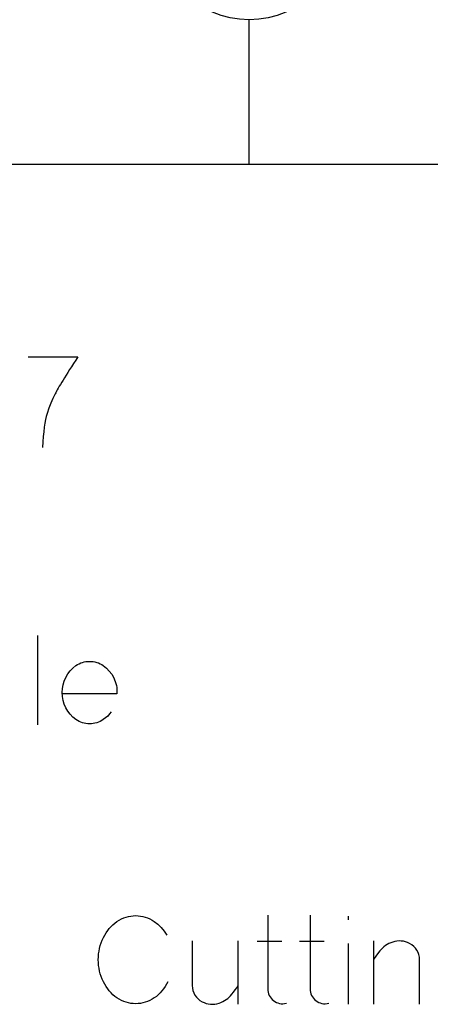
# Model space of a CAD drawing. Header units: inches. Extents: x 1880 to 2363, y -453 to -54.
# Tile 556 of 656: x 1904.526 to 1904.664, y -68.223 to -67.893. Entities that reach past the tile are written whole.
import ezdxf

# ---------------------------------------------------------------- set-up
doc = ezdxf.new("R2010")
doc.units = ezdxf.units.IN
doc.header["$LTSCALE"] = 0.5
doc.header["$MEASUREMENT"] = 0
doc.layers.add('APP-M-S', color=30, linetype='Continuous')

msp = doc.modelspace()

# ---------------------------------------------------------------- linework, layer by layer
at = {"color": 7, "linetype": 'Continuous'}
for p, q in [((1904.5292, -68.00575), (1904.54586, -68.00575)), ((1904.5444, -68.00799), (1904.54372, -68.00903)), ((1904.54511, -68.00689), (1904.5444, -68.00799)), ((1904.54586, -68.00575), (1904.54511, -68.00689)), ((1904.54191, -68.01187), (1904.54138, -68.01272)), ((1904.54248, -68.01098), (1904.54191, -68.01187)), ((1904.54308, -68.01003), (1904.54248, -68.01098)), ((1904.54372, -68.00903), (1904.54308, -68.01003)), ((1904.54, -68.01497), (1904.53961, -68.01562)), ((1904.54042, -68.01427), (1904.54, -68.01497)), ((1904.54089, -68.01352), (1904.54042, -68.01427)), ((1904.54138, -68.01272), (1904.54089, -68.01352)), ((1904.53819, -68.01818), (1904.53743, -68.01969)), ((1904.5384, -68.01776), (1904.53819, -68.01818)), ((1904.53866, -68.0173), (1904.5384, -68.01776)), ((1904.53894, -68.01678), (1904.53866, -68.0173)), ((1904.53926, -68.01623), (1904.53894, -68.01678)), ((1904.53961, -68.01562), (1904.53926, -68.01623)), ((1904.53674, -68.0213), (1904.53611, -68.02299)), ((1904.53743, -68.01969), (1904.53674, -68.0213)), ((1904.53554, -68.02477), (1904.53526, -68.02572)), ((1904.53611, -68.02299), (1904.53554, -68.02477)), ((1904.53478, -68.02803), (1904.53458, -68.02937)), ((1904.53501, -68.02681), (1904.53478, -68.02803)), ((1904.53526, -68.02572), (1904.53501, -68.02681)), ((1904.5344, -68.03085), (1904.53424, -68.03247)), ((1904.53458, -68.02937), (1904.5344, -68.03085)), ((1904.53409, -68.03425), (1904.53396, -68.03616)), ((1904.53424, -68.03247), (1904.53409, -68.03425)), ((1904.53226, -68.09923), (1904.53226, -68.12919)), ((1904.54795, -68.10813), (1904.54854, -68.10802)), ((1904.54854, -68.10802), (1904.54914, -68.10795)), ((1904.54914, -68.10795), (1904.54975, -68.10793)), ((1904.54975, -68.10793), (1904.55037, -68.10795)), ((1904.55037, -68.10795), (1904.55098, -68.10802)), ((1904.55098, -68.10802), (1904.55157, -68.10813)), ((1904.54246, -68.11217), (1904.54325, -68.11112)), ((1904.54325, -68.11112), (1904.54416, -68.11018)), ((1904.54416, -68.11018), (1904.5452, -68.10934)), ((1904.5452, -68.10934), (1904.54572, -68.10901)), ((1904.54572, -68.10901), (1904.54626, -68.10872)), ((1904.54626, -68.10872), (1904.54681, -68.10848)), ((1904.54681, -68.10848), (1904.54737, -68.10828)), ((1904.54737, -68.10828), (1904.54795, -68.10813)), ((1904.55157, -68.10813), (1904.55215, -68.10828)), ((1904.55215, -68.10828), (1904.55272, -68.10848)), ((1904.55272, -68.10848), (1904.55328, -68.10872)), ((1904.55328, -68.10872), (1904.55382, -68.10901)), ((1904.55382, -68.10901), (1904.55436, -68.10934)), ((1904.55436, -68.10934), (1904.55543, -68.1102)), ((1904.55543, -68.1102), (1904.55637, -68.11118)), ((1904.55637, -68.11118), (1904.55718, -68.11226)), ((1904.5409, -68.11579), (1904.54128, -68.11454)), ((1904.54128, -68.11454), (1904.5418, -68.11332)), ((1904.5418, -68.11332), (1904.54246, -68.11217)), ((1904.55718, -68.11226), (1904.55786, -68.11346)), ((1904.55786, -68.11346), (1904.55814, -68.11409)), ((1904.55814, -68.11409), (1904.55839, -68.11473)), ((1904.5406, -68.11841), (1904.54068, -68.11708)), ((1904.54068, -68.11708), (1904.5409, -68.11579)), ((1904.55839, -68.11473), (1904.55858, -68.11539)), ((1904.55858, -68.11539), (1904.55873, -68.11605)), ((1904.55873, -68.11605), (1904.55884, -68.11672)), ((1904.55884, -68.11672), (1904.55891, -68.1174)), ((1904.55891, -68.1174), (1904.55893, -68.11809)), ((1904.54068, -68.11974), (1904.5406, -68.11841)), ((1904.55891, -68.11879), (1904.54068, -68.11879)), ((1904.5409, -68.12103), (1904.54068, -68.11974)), ((1904.54128, -68.12229), (1904.5409, -68.12103)), ((1904.55893, -68.11809), (1904.55891, -68.11879)), ((1904.5418, -68.12351), (1904.54128, -68.12229)), ((1904.54246, -68.12466), (1904.5418, -68.12351)), ((1904.54325, -68.1257), (1904.54246, -68.12466)), ((1904.54416, -68.12665), (1904.54325, -68.1257)), ((1904.5452, -68.12749), (1904.54416, -68.12665)), ((1904.54572, -68.12782), (1904.5452, -68.12749)), ((1904.54626, -68.12811), (1904.54572, -68.12782)), ((1904.55382, -68.12782), (1904.55328, -68.12811)), ((1904.55436, -68.12749), (1904.55382, -68.12782)), ((1904.55512, -68.12692), (1904.55436, -68.12749)), ((1904.55583, -68.12629), (1904.55512, -68.12692)), ((1904.55646, -68.1256), (1904.55583, -68.12629)), ((1904.55701, -68.12484), (1904.55646, -68.1256)), ((1904.54681, -68.12835), (1904.54626, -68.12811)), ((1904.54737, -68.12855), (1904.54681, -68.12835)), ((1904.54795, -68.1287), (1904.54737, -68.12855)), ((1904.54854, -68.12881), (1904.54795, -68.1287)), ((1904.54914, -68.12888), (1904.54854, -68.12881)), ((1904.54975, -68.1289), (1904.54914, -68.12888)), ((1904.55037, -68.12888), (1904.54975, -68.1289)), ((1904.55098, -68.12881), (1904.55037, -68.12888)), ((1904.55157, -68.1287), (1904.55098, -68.12881)), ((1904.55215, -68.12855), (1904.55157, -68.1287)), ((1904.55272, -68.12835), (1904.55215, -68.12855)), ((1904.55328, -68.12811), (1904.55272, -68.12835)), ((1904.56121, -68.19405), (1904.56199, -68.19377)), ((1904.56199, -68.19377), (1904.56277, -68.19356)), ((1904.56277, -68.19356), (1904.56357, -68.19341)), ((1904.56357, -68.19341), (1904.56439, -68.19332)), ((1904.56439, -68.19332), (1904.56521, -68.19329)), ((1904.56521, -68.19329), (1904.56603, -68.19332)), ((1904.56603, -68.19332), (1904.56684, -68.19341)), ((1904.56684, -68.19341), (1904.56764, -68.19356)), ((1904.56764, -68.19356), (1904.56843, -68.19377)), ((1904.56843, -68.19377), (1904.56921, -68.19405)), ((1904.60946, -68.19308), (1904.60946, -68.21786)), ((1904.62366, -68.19308), (1904.62366, -68.21786)), ((1904.63641, -68.19346), (1904.63641, -68.19474)), ((1904.55638, -68.19759), (1904.55697, -68.19693)), ((1904.55697, -68.19693), (1904.55759, -68.19632)), ((1904.55759, -68.19632), (1904.55825, -68.19576)), ((1904.55825, -68.19576), (1904.55895, -68.19524)), ((1904.55895, -68.19524), (1904.55969, -68.19478)), ((1904.55969, -68.19478), (1904.56044, -68.19439)), ((1904.56044, -68.19439), (1904.56121, -68.19405)), ((1904.56921, -68.19405), (1904.56997, -68.19439)), ((1904.56997, -68.19439), (1904.57072, -68.19478)), ((1904.57072, -68.19478), (1904.57146, -68.19524)), ((1904.57146, -68.19524), (1904.57267, -68.1962)), ((1904.57267, -68.1962), (1904.57376, -68.19729)), ((1904.55439, -68.20067), (1904.55484, -68.19983)), ((1904.55484, -68.19983), (1904.55532, -68.19904)), ((1904.55532, -68.19904), (1904.55583, -68.19829)), ((1904.55583, -68.19829), (1904.55638, -68.19759)), ((1904.57376, -68.19729), (1904.57475, -68.19852)), ((1904.57475, -68.19852), (1904.57561, -68.19988)), ((1904.55312, -68.20426), (1904.55336, -68.20334)), ((1904.55336, -68.20334), (1904.55365, -68.20244)), ((1904.55365, -68.20244), (1904.55399, -68.20154)), ((1904.55399, -68.20154), (1904.55439, -68.20067)), ((1904.58416, -68.20178), (1904.58416, -68.21678)), ((1904.59958, -68.22304), (1904.59958, -68.20178)), ((1904.6059, -68.20183), (1904.61423, -68.20183)), ((1904.6201, -68.20183), (1904.62843, -68.20183)), ((1904.63641, -68.20262), (1904.63641, -68.22304)), ((1904.64496, -68.20178), (1904.64496, -68.22304)), ((1904.64843, -68.20373), (1904.64793, -68.20416)), ((1904.64896, -68.20334), (1904.64843, -68.20373)), ((1904.64951, -68.20298), (1904.64896, -68.20334)), ((1904.65009, -68.20267), (1904.64951, -68.20298)), ((1904.6507, -68.2024), (1904.65009, -68.20267)), ((1904.65134, -68.20216), (1904.6507, -68.2024)), ((1904.65204, -68.20196), (1904.65134, -68.20216)), ((1904.65276, -68.20184), (1904.65204, -68.20196)), ((1904.65348, -68.20179), (1904.65276, -68.20184)), ((1904.65421, -68.20181), (1904.65348, -68.20179)), ((1904.65494, -68.2019), (1904.65421, -68.20181)), ((1904.65565, -68.20206), (1904.65494, -68.2019)), ((1904.65634, -68.2023), (1904.65565, -68.20206)), ((1904.65701, -68.20262), (1904.65634, -68.2023)), ((1904.65774, -68.20307), (1904.65701, -68.20262)), ((1904.65839, -68.20359), (1904.65774, -68.20307)), ((1904.65895, -68.2042), (1904.65839, -68.20359)), ((1904.55269, -68.20808), (1904.55271, -68.20711)), ((1904.55271, -68.20711), (1904.5528, -68.20614)), ((1904.5528, -68.20614), (1904.55293, -68.20519)), ((1904.55293, -68.20519), (1904.55312, -68.20426)), ((1904.64597, -68.20653), (1904.64496, -68.20804)), ((1904.64702, -68.20514), (1904.64597, -68.20653)), ((1904.64746, -68.20463), (1904.64702, -68.20514)), ((1904.64793, -68.20416), (1904.64746, -68.20463)), ((1904.65943, -68.20488), (1904.65895, -68.2042)), ((1904.65983, -68.20561), (1904.65943, -68.20488)), ((1904.66012, -68.20638), (1904.65983, -68.20561)), ((1904.6603, -68.20719), (1904.66012, -68.20638)), ((1904.55271, -68.20905), (1904.55269, -68.20808)), ((1904.5528, -68.21001), (1904.55271, -68.20905)), ((1904.55293, -68.21095), (1904.5528, -68.21001)), ((1904.66037, -68.20804), (1904.6603, -68.20719)), ((1904.66037, -68.22304), (1904.66037, -68.20804)), ((1904.55312, -68.21187), (1904.55293, -68.21095)), ((1904.55336, -68.21279), (1904.55312, -68.21187)), ((1904.55365, -68.2137), (1904.55336, -68.21279)), ((1904.55399, -68.21458), (1904.55365, -68.2137)), ((1904.55439, -68.21546), (1904.55399, -68.21458)), ((1904.55484, -68.2163), (1904.55439, -68.21546)), ((1904.55532, -68.21709), (1904.55484, -68.2163)), ((1904.55583, -68.21783), (1904.55532, -68.21709)), ((1904.57509, -68.21708), (1904.57458, -68.21782)), ((1904.57557, -68.21629), (1904.57509, -68.21708)), ((1904.57602, -68.21546), (1904.57557, -68.21629)), ((1904.58416, -68.21678), (1904.58424, -68.21763)), ((1904.59907, -68.21752), (1904.59958, -68.21678)), ((1904.55638, -68.21853), (1904.55583, -68.21783)), ((1904.55697, -68.21919), (1904.55638, -68.21853)), ((1904.55759, -68.21981), (1904.55697, -68.21919)), ((1904.55825, -68.22037), (1904.55759, -68.21981)), ((1904.55895, -68.22089), (1904.55825, -68.22037)), ((1904.57217, -68.22037), (1904.57146, -68.22089)), ((1904.57283, -68.2198), (1904.57217, -68.22037)), ((1904.57345, -68.21919), (1904.57283, -68.2198)), ((1904.57403, -68.21853), (1904.57345, -68.21919)), ((1904.57458, -68.21782), (1904.57403, -68.21853)), ((1904.58424, -68.21763), (1904.58442, -68.21845)), ((1904.58442, -68.21845), (1904.58469, -68.21922)), ((1904.58469, -68.21922), (1904.58508, -68.21996)), ((1904.58508, -68.21996), (1904.58555, -68.22063)), ((1904.59656, -68.22062), (1904.59703, -68.22015)), ((1904.59703, -68.22015), (1904.59747, -68.21964)), ((1904.59747, -68.21964), (1904.59803, -68.21894)), ((1904.59803, -68.21894), (1904.59857, -68.21824)), ((1904.59857, -68.21824), (1904.59907, -68.21752)), ((1904.60946, -68.21786), (1904.60949, -68.21844)), ((1904.60949, -68.21844), (1904.60959, -68.219)), ((1904.60959, -68.219), (1904.60975, -68.21954)), ((1904.60975, -68.21954), (1904.60996, -68.22006)), ((1904.60996, -68.22006), (1904.61024, -68.22056)), ((1904.62366, -68.21786), (1904.62369, -68.21844)), ((1904.62369, -68.21844), (1904.62379, -68.219)), ((1904.62379, -68.219), (1904.62394, -68.21954)), ((1904.62394, -68.21954), (1904.62416, -68.22006)), ((1904.62416, -68.22006), (1904.62443, -68.22056)), ((1904.55969, -68.22135), (1904.55895, -68.22089)), ((1904.56044, -68.22174), (1904.55969, -68.22135)), ((1904.56121, -68.22208), (1904.56044, -68.22174)), ((1904.56199, -68.22235), (1904.56121, -68.22208)), ((1904.56277, -68.22256), (1904.56199, -68.22235)), ((1904.56357, -68.22272), (1904.56277, -68.22256)), ((1904.56439, -68.22281), (1904.56357, -68.22272)), ((1904.56521, -68.22284), (1904.56439, -68.22281)), ((1904.56603, -68.22281), (1904.56521, -68.22284)), ((1904.56684, -68.22272), (1904.56603, -68.22281)), ((1904.56764, -68.22256), (1904.56684, -68.22272)), ((1904.56843, -68.22235), (1904.56764, -68.22256)), ((1904.56921, -68.22208), (1904.56843, -68.22235)), ((1904.56997, -68.22174), (1904.56921, -68.22208)), ((1904.57072, -68.22135), (1904.56997, -68.22174)), ((1904.57146, -68.22089), (1904.57072, -68.22135)), ((1904.58555, -68.22063), (1904.58611, -68.22123)), ((1904.58611, -68.22123), (1904.58675, -68.22174)), ((1904.58675, -68.22174), (1904.58748, -68.22217)), ((1904.58748, -68.22217), (1904.58815, -68.22249)), ((1904.58815, -68.22249), (1904.58884, -68.22273)), ((1904.58884, -68.22273), (1904.58955, -68.2229)), ((1904.58955, -68.2229), (1904.59027, -68.223)), ((1904.59027, -68.223), (1904.59101, -68.22302)), ((1904.59101, -68.22302), (1904.59173, -68.22297)), ((1904.59173, -68.22297), (1904.59245, -68.22284)), ((1904.59245, -68.22284), (1904.59316, -68.22263)), ((1904.59316, -68.22263), (1904.59379, -68.22239)), ((1904.59379, -68.22239), (1904.5944, -68.22211)), ((1904.5944, -68.22211), (1904.59499, -68.2218)), ((1904.59499, -68.2218), (1904.59554, -68.22145)), ((1904.59554, -68.22145), (1904.59607, -68.22105)), ((1904.59607, -68.22105), (1904.59656, -68.22062)), ((1904.61024, -68.22056), (1904.61057, -68.22101)), ((1904.61057, -68.22101), (1904.61096, -68.22143)), ((1904.61096, -68.22143), (1904.61141, -68.2218)), ((1904.61141, -68.2218), (1904.61188, -68.22213)), ((1904.61188, -68.22213), (1904.61238, -68.22239)), ((1904.61238, -68.22239), (1904.61289, -68.2226)), ((1904.61289, -68.2226), (1904.61344, -68.22275)), ((1904.61344, -68.22275), (1904.614, -68.22284)), ((1904.614, -68.22284), (1904.61457, -68.22287)), ((1904.61457, -68.22287), (1904.61514, -68.22282)), ((1904.61514, -68.22282), (1904.61572, -68.22271)), ((1904.62443, -68.22056), (1904.62477, -68.22101)), ((1904.62477, -68.22101), (1904.62516, -68.22143)), ((1904.62516, -68.22143), (1904.62561, -68.2218)), ((1904.62561, -68.2218), (1904.62608, -68.22213)), ((1904.62608, -68.22213), (1904.62657, -68.22239)), ((1904.62657, -68.22239), (1904.62709, -68.2226)), ((1904.62709, -68.2226), (1904.62764, -68.22275)), ((1904.62764, -68.22275), (1904.6282, -68.22284)), ((1904.6282, -68.22284), (1904.62877, -68.22287)), ((1904.62877, -68.22287), (1904.62934, -68.22282)), ((1904.62934, -68.22282), (1904.62992, -68.22271))]:
    msp.add_line(p, q, dxfattribs=at)
at = {"layer": 'APP-M-S', "linetype": 'Continuous', "lineweight": 25}
for p, q in [((1904.60324, -67.94107), (1904.60324, -67.89257)), ((1903.85324, -67.94107), (1906.55324, -67.94107))]:
    msp.add_line(p, q, dxfattribs=at)
msp.add_circle((1904.60324, -67.86107), 0.0315, dxfattribs=at)

doc.saveas('drawing.dxf')
